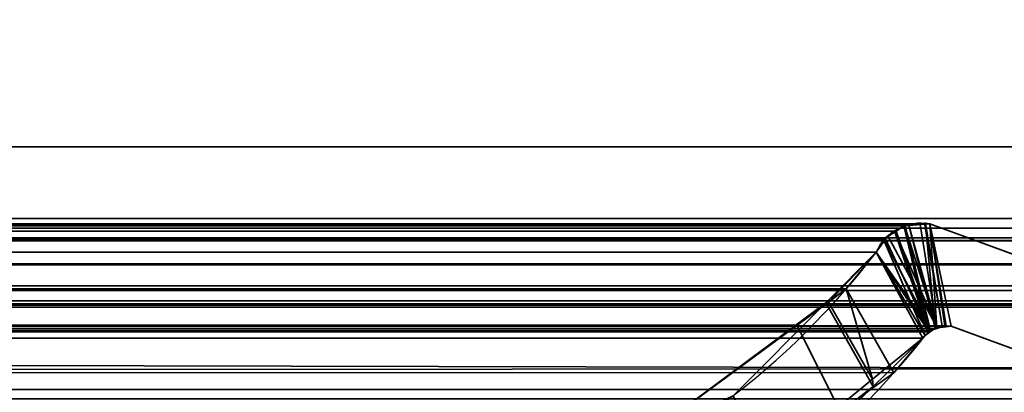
# Model space of a CAD drawing. Header units: millimetres. Extents: x -603 to 3703, y -115 to 193.
# Tile 303 of 656: x 400.71 to 409, y 0.58 to 3.72. Entities that reach past the tile are written whole.
import ezdxf

# ---------------------------------------------------------------- set-up
doc = ezdxf.new("R2010")
doc.units = ezdxf.units.MM
doc.layers.add('151', color=7, linetype='Continuous', true_color=0xffffff)

# ---------------------------------------------------------------- blocks, each defined once
blk = doc.blocks.new('UG_SURFACE_001')
at = {"layer": '151', "color": 252, "linetype": 'Continuous', "lineweight": 35}
for points in [[(603, -18, 2212.25), (603, 174.4, 2212.25), (-603, 174.4, 2212.25), (-603, -18, 2212.25)], [(-453, -18, 2062.2499), (-453, 174.4, 2062.2499), (453, 174.4, 2062.2499), (453, -18, 2062.2499)]]:
    blk.add_3dface(points, dxfattribs=at)
blk = doc.blocks.new('UG_SURFACE_009')
at = {"layer": '151', "color": 252, "linetype": 'Continuous', "lineweight": 35}
for points in [[(-414.5, -29.92, 2023.7501), (414.5, -29.92, 2023.7501), (414.5, 14.42, 2023.7501), (-414.5, 14.42, 2023.7501)], [(-413, -29.92, 2022.2499), (-413, 14.42, 2022.2499), (413, 14.42, 2022.2499), (413, -29.92, 2022.2499)]]:
    blk.add_3dface(points, dxfattribs=at)
blk = doc.blocks.new('UG_SURFACE_011')
at = {"layer": '151', "color": 252, "linetype": 'Continuous', "lineweight": 35}
for points in [[(-397, 4.0145, -7.75), (-412, 4.0145, -7.75), (-412, -24.9528, -7.75), (412, -24.9528, -7.75)], [(397, 4.0145, -8.75), (412, 4.0145, -8.75), (412, -24.9528, -8.75), (-412, -24.9528, -8.75)], [(397, 4.0145, -7.75), (-397, 4.0145, -7.75), (412, -24.9528, -7.75)], [(412, -24.9528, -7.75), (412, 4.0145, -7.75), (397, 4.0145, -7.75)]]:
    blk.add_3dface(points, dxfattribs=at)
blk = doc.blocks.new('UG_SURFACE_047')
at = {"layer": '151', "color": 7, "linetype": 'Continuous', "lineweight": 35}
for points in [[(412.175, 2.6459, 2021.425), (412.1284, 5.9608, 2021.3785), (-412.1284, 5.9608, 2021.3785), (-412.175, 2.6459, 2021.425)], [(-411.2049, 2.0412, 2020.4549), (-411.1224, 4.9715, 2020.3724), (411.1224, 4.9715, 2020.3724), (411.2049, 2.0412, 2020.4549)], [(412.1643, 0.7759, 2021.4143), (-412.175, 2.6459, 2021.425), (-412.1673, 0.3027, 2021.4171)], [(412.1643, 0.7759, 2021.4143), (412.175, 2.6459, 2021.425), (-412.175, 2.6459, 2021.425)], [(-411.2011, 1.9593, 2020.4511), (-411.2049, 2.0412, 2020.4549), (411.2049, 2.0412, 2020.4549)], [(-411.2011, 1.9593, 2020.4511), (411.2049, 2.0412, 2020.4549), (411.2011, 1.9593, 2020.4511)], [(-408.3734, 1.997, 2017.6234), (-410.2899, 1.295, 2019.5398), (410.2899, 1.295, 2019.5398), (408.3734, 1.997, 2017.6234)], [(408.2916, 1.9903, 2017.5416), (-408.2916, 1.9903, 2017.5416), (-408.3734, 1.997, 2017.6234), (408.3734, 1.997, 2017.6234)], [(408.1661, 1.9799, 2017.416), (-408.1661, 1.9799, 2017.416), (-408.2916, 1.9903, 2017.5416), (408.2916, 1.9903, 2017.5416)], [(408.1661, 1.9799, 2017.416), (408.2916, 1.9903, 2017.5416), (408.4318, 1.1141, 2017.6818), (408.3799, 1.0973, 2017.6299)], [(408.2916, 1.9903, 2017.5416), (408.3734, 1.997, 2017.6234), (408.5004, 1.1362, 2017.7505), (408.4318, 1.1141, 2017.6818)], [(408.3734, 1.997, 2017.6234), (408.5515, 1.1329, 2017.8015), (408.5031, 1.136, 2017.7531)], [(410.0084, 0.5991, 2019.2585), (408.5515, 1.1329, 2017.8015), (408.3734, 1.997, 2017.6234), (410.2899, 1.295, 2019.5398)], [(408.5031, 1.136, 2017.7531), (408.5004, 1.1362, 2017.7505), (408.3734, 1.997, 2017.6234)], [(411.2011, 1.9593, 2020.4511), (411.1882, 1.8784, 2020.4382), (-411.1882, 1.8784, 2020.4382), (-411.2011, 1.9593, 2020.4511)], [(-408.1552, 1.979, 2017.4053), (-408.1661, 1.9799, 2017.416), (408.1661, 1.9799, 2017.416)], [(-408.1552, 1.979, 2017.4053), (408.1661, 1.9799, 2017.416), (408.1552, 1.979, 2017.4053)], [(408.1552, 1.979, 2017.4053), (-408.0896, 1.9354, 2017.3397), (-408.1552, 1.979, 2017.4053)], [(408.1552, 1.979, 2017.4053), (408.0896, 1.9354, 2017.3397), (-408.0896, 1.9354, 2017.3397)], [(-407.9977, 1.8741, 2017.2477), (-408.0896, 1.9354, 2017.3397), (408.0896, 1.9354, 2017.3397)], [(-407.9977, 1.8741, 2017.2477), (408.0896, 1.9354, 2017.3397), (407.9977, 1.8741, 2017.2477)], [(407.9921, 1.8656, 2017.2422), (407.9977, 1.8741, 2017.2477), (408.0896, 1.9354, 2017.3397), (408.3799, 1.0973, 2017.6299)], [(408.3799, 1.0973, 2017.6299), (408.0896, 1.9354, 2017.3397), (408.1552, 1.979, 2017.4053), (408.1661, 1.9799, 2017.416)], [(-411.1882, 1.8784, 2020.4382), (411.1882, 1.8784, 2020.4382), (411.1792, 1.8545, 2020.4291)], [(411.1792, 1.8545, 2020.4291), (-411.18, 1.8536, 2020.4301), (-411.1882, 1.8784, 2020.4382)], [(-411.1357, 1.7194, 2020.3857), (-411.18, 1.8536, 2020.4301), (411.1792, 1.8545, 2020.4291)], [(-411.1357, 1.7194, 2020.3857), (411.1792, 1.8545, 2020.4291), (411.1052, 1.66, 2020.3552)], [(407.9977, 1.8741, 2017.2477), (-407.9921, 1.8656, 2017.2422), (-407.9977, 1.8741, 2017.2477)], [(407.9977, 1.8741, 2017.2477), (407.9921, 1.8656, 2017.2422), (-407.9921, 1.8656, 2017.2422)], [(407.9214, 1.7573, 2017.1714), (-407.9214, 1.7573, 2017.1714), (-407.9921, 1.8656, 2017.2422), (407.9921, 1.8656, 2017.2422)], [(408.3799, 1.0973, 2017.6299), (407.9214, 1.7573, 2017.1714), (407.9921, 1.8656, 2017.2422)], [(-407.9214, 1.7573, 2017.1714), (407.9214, 1.7573, 2017.1714), (407.6691, 1.4475, 2016.9191)], [(-407.6691, 1.4475, 2016.9191), (-407.9214, 1.7573, 2017.1714), (407.6691, 1.4475, 2016.9191)], [(408.3143, 1.0331, 2017.5643), (408.0694, 0.7409, 2017.3194), (407.6691, 1.4475, 2016.9191), (407.9214, 1.7573, 2017.1714)], [(407.9214, 1.7573, 2017.1714), (408.3799, 1.0973, 2017.6299), (408.3673, 1.085, 2017.6172)], [(408.3673, 1.085, 2017.6172), (408.3143, 1.0331, 2017.5643), (407.9214, 1.7573, 2017.1714)], [(-411.1357, 1.7194, 2020.3857), (411.1052, 1.66, 2020.3552), (411.0961, 1.6497, 2020.3462)], [(411.0961, 1.6497, 2020.3462), (-411.0914, 1.6556, 2020.3414), (-411.1357, 1.7194, 2020.3857)], [(-410.9856, 1.5029, 2020.2355), (-411.0914, 1.6556, 2020.3414), (411.0961, 1.6497, 2020.3462)], [(-410.9422, 1.4746, 2020.1921), (-410.9856, 1.5029, 2020.2355), (411.0961, 1.6497, 2020.3462)], [(411.0961, 1.6497, 2020.3462), (410.941, 1.4726, 2020.191), (-410.9422, 1.4746, 2020.1921)], [(-410.9422, 1.4746, 2020.1921), (410.9071, 1.4339, 2020.1571), (410.7471, 1.3465, 2019.9971)], [(-410.9422, 1.4746, 2020.1921), (410.941, 1.4726, 2020.191), (410.9071, 1.4339, 2020.1571)], [(410.7471, 1.3465, 2019.9971), (-410.7465, 1.3476, 2019.9964), (-410.9422, 1.4746, 2020.1921)], [(407.6691, 1.4475, 2016.9191), (407.2531, 1.1411, 2016.5031), (-407.2531, 1.1411, 2016.5031), (-407.6691, 1.4475, 2016.9191)], [(407.2531, 1.1411, 2016.5031), (407.6691, 1.4475, 2016.9191), (408.0694, 0.7409, 2017.3194), (407.618, 0.4178, 2016.8679)], [(-410.7465, 1.3476, 2019.9964), (410.7471, 1.3465, 2019.9971), (410.7048, 1.3234, 2019.9549)], [(-410.7153, 1.3273, 2019.9654), (-410.7465, 1.3476, 2019.9964), (410.7048, 1.3234, 2019.9549)], [(-410.7153, 1.3273, 2019.9654), (410.7048, 1.3234, 2019.9549), (410.529, 1.3114, 2019.779)], [(410.529, 1.3114, 2019.779), (-410.5288, 1.3132, 2019.7787), (-410.7153, 1.3273, 2019.9654)], [(-410.5288, 1.3132, 2019.7787), (410.529, 1.3114, 2019.779), (410.2899, 1.295, 2019.5398)], [(410.2899, 1.295, 2019.5398), (-410.2899, 1.295, 2019.5398), (-410.5288, 1.3132, 2019.7787)], [(408.5515, 1.1329, 2017.8015), (410.0084, 0.5991, 2019.2585), (-410.0084, 0.5991, 2019.2585), (-408.5515, 1.1329, 2017.8015)], [(-408.5515, 1.1329, 2017.8015), (-408.5037, 1.1273, 2017.7536), (408.5031, 1.136, 2017.7531)], [(408.5031, 1.136, 2017.7531), (408.5515, 1.1329, 2017.8015), (-408.5515, 1.1329, 2017.8015)], [(408.5004, 1.1362, 2017.7505), (-408.5037, 1.1273, 2017.7536), (-408.4307, 1.1188, 2017.6806)], [(408.5004, 1.1362, 2017.7505), (408.5031, 1.136, 2017.7531), (-408.5037, 1.1273, 2017.7536)], [(-408.4307, 1.1188, 2017.6806), (408.4318, 1.1141, 2017.6818), (408.5004, 1.1362, 2017.7505)], [(408.3799, 1.0973, 2017.6299), (-408.4307, 1.1188, 2017.6806), (-408.417, 1.1172, 2017.6671)], [(408.3799, 1.0973, 2017.6299), (408.4318, 1.1141, 2017.6818), (-408.4307, 1.1188, 2017.6806)], [(-408.417, 1.1172, 2017.6671), (408.3673, 1.085, 2017.6172), (408.3799, 1.0973, 2017.6299)], [(-408.417, 1.1172, 2017.6671), (-408.3681, 1.082, 2017.6182), (408.3673, 1.085, 2017.6172)], [(408.3673, 1.085, 2017.6172), (-408.3681, 1.082, 2017.6182), (-408.3325, 1.0564, 2017.5824)], [(-408.3325, 1.0564, 2017.5824), (408.3143, 1.0331, 2017.5643), (408.3673, 1.085, 2017.6172)], [(405.5958, -0.0797, 2014.8458), (-405.5958, -0.0797, 2014.8458), (-407.2531, 1.1411, 2016.5031), (407.2531, 1.1411, 2016.5031)], [(405.5958, -0.0797, 2014.8458), (407.2531, 1.1411, 2016.5031), (407.618, 0.4178, 2016.8679), (405.873, -0.8311, 2015.1231)], [(-408.3325, 1.0564, 2017.5824), (-408.3143, 1.0331, 2017.5643), (408.3143, 1.0331, 2017.5643)], [(-408.3143, 1.0331, 2017.5643), (-407.6002, 0.448, 2016.8502), (407.618, 0.4178, 2016.8679)], [(407.618, 0.4178, 2016.8679), (408.0694, 0.7409, 2017.3194), (-408.3143, 1.0331, 2017.5643)], [(408.0694, 0.7409, 2017.3194), (408.3143, 1.0331, 2017.5643), (-408.3143, 1.0331, 2017.5643)], [(-412.1673, 0.3027, 2021.4171), (412.1944, 0.3073, 2021.4443), (412.1643, 0.7759, 2021.4143)], [(-410.3616, 0.5215, 2019.6116), (410.0084, 0.5991, 2019.2585), (410.3616, 0.5215, 2019.6116)], [(-410.3616, 0.5215, 2019.6116), (-410.0084, 0.5991, 2019.2585), (410.0084, 0.5991, 2019.2585)]]:
    blk.add_3dface(points, dxfattribs=at)
blk = doc.blocks.new('UG_SURFACE_048')
at = {"layer": '151', "color": 7, "linetype": 'Continuous', "lineweight": 35}
for points in [[(408.3292, 2.003, -8.75), (408.1974, 1.9858, -8.75), (408.197, 1.9825, 2017.447)], [(408.197, 1.9825, 2017.447), (408.3356, 1.9939, 2017.5855), (408.3292, 2.003, -8.75)], [(408.3356, 1.9939, 2017.5855), (408.197, 1.9825, 2017.447), (408.417, 1.1172, 2017.6671)], [(408.1974, 1.9858, -8.75), (408.3292, 2.003, -8.75), (408.4763, 1.1339, -8.75), (408.4339, 1.1185, -8.75)], [(408.4763, 1.1339, -8.75), (408.3292, 2.003, -8.75), (408.3352, 2.0022, -8.75)], [(408.3356, 1.9939, 2017.5855), (408.3352, 2.0022, -8.75), (408.3292, 2.003, -8.75)], [(408.3352, 2.0022, -8.75), (408.3734, 1.997, -8.75), (408.5098, 1.1335, -8.75), (408.4763, 1.1339, -8.75)], [(408.3734, 1.997, -8.75), (408.3352, 2.0022, -8.75), (408.3356, 1.9939, 2017.5855)], [(408.3734, 1.997, 2017.6234), (408.3356, 1.9939, 2017.5855), (408.417, 1.1172, 2017.6671), (408.4324, 1.119, 2017.6826)], [(408.3356, 1.9939, 2017.5855), (408.3734, 1.997, 2017.6234), (408.3734, 1.997, -8.75)], [(408.3734, 1.997, -8.75), (408.5515, 1.1329, -8.75), (408.5098, 1.1335, -8.75)], [(408.3734, 1.997, -8.75), (410.2899, 1.295, -8.75), (410.0084, 0.5991, -8.75), (408.5515, 1.1329, -8.75)], [(410.2899, 1.295, 2019.5398), (408.3734, 1.997, 2017.6234), (408.5515, 1.1329, 2017.8015), (410.0084, 0.5991, 2019.2585)], [(408.4324, 1.119, 2017.6826), (408.5104, 1.1281, 2017.7603), (408.3734, 1.997, 2017.6234)], [(408.5104, 1.1281, 2017.7603), (408.5515, 1.1329, 2017.8015), (408.3734, 1.997, 2017.6234)], [(408.3734, 1.997, 2017.6234), (410.2899, 1.295, 2019.5398), (410.2899, 1.295, -8.75), (408.3734, 1.997, -8.75)], [(407.9977, 1.8741, 2017.2477), (408.0782, 1.9312, -8.75), (408.0192, 1.8956, -8.75)], [(407.9977, 1.8741, 2017.2477), (408.0776, 1.9273, 2017.3275), (408.0782, 1.9312, -8.75)], [(408.3661, 1.0806, 2017.616), (408.0776, 1.9273, 2017.3275), (407.9977, 1.8741, 2017.2477)], [(408.0192, 1.8956, -8.75), (408.0782, 1.9312, -8.75), (408.4339, 1.1185, -8.75)], [(408.1605, 1.9809, -8.75), (408.0782, 1.9312, -8.75), (408.0776, 1.9273, 2017.3275)], [(408.0776, 1.9273, 2017.3275), (408.1552, 1.979, 2017.4053), (408.1605, 1.9809, -8.75)], [(408.1552, 1.979, 2017.4053), (408.0776, 1.9273, 2017.3275), (408.3661, 1.0806, 2017.616)], [(408.0782, 1.9312, -8.75), (408.1605, 1.9809, -8.75), (408.4339, 1.1185, -8.75)], [(408.1552, 1.979, 2017.4053), (408.1974, 1.9858, -8.75), (408.1605, 1.9809, -8.75)], [(408.1552, 1.979, 2017.4053), (408.197, 1.9825, 2017.447), (408.1974, 1.9858, -8.75)], [(408.3661, 1.0806, 2017.616), (408.417, 1.1172, 2017.6671), (408.197, 1.9825, 2017.447), (408.1552, 1.979, 2017.4053)], [(408.4339, 1.1185, -8.75), (408.1605, 1.9809, -8.75), (408.1974, 1.9858, -8.75)], [(408.3325, 1.0564, 2017.5824), (407.987, 1.8578, 2017.2369), (407.9214, 1.7573, 2017.1714)], [(407.9214, 1.7573, 2017.1714), (407.987, 1.8578, 2017.2369), (407.9911, 1.8559, -8.75)], [(407.9214, 1.7573, -8.75), (407.9911, 1.8559, -8.75), (408.3853, 1.1008, -8.75)], [(407.9911, 1.8559, -8.75), (407.9214, 1.7573, -8.75), (407.9214, 1.7573, 2017.1714)], [(408.0192, 1.8956, -8.75), (407.9911, 1.8559, -8.75), (407.987, 1.8578, 2017.2369)], [(407.987, 1.8578, 2017.2369), (407.9977, 1.8741, 2017.2477), (408.0192, 1.8956, -8.75)], [(407.9977, 1.8741, 2017.2477), (407.987, 1.8578, 2017.2369), (408.3325, 1.0564, 2017.5824), (408.3661, 1.0806, 2017.616)], [(408.4339, 1.1185, -8.75), (408.3853, 1.1008, -8.75), (407.9911, 1.8559, -8.75), (408.0192, 1.8956, -8.75)], [(407.4979, 1.3318, -8.75), (407.9214, 1.7573, -8.75), (408.3143, 1.0331, -8.75), (407.8954, 0.6251, -8.75)], [(407.9214, 1.7573, -8.75), (407.4979, 1.3318, -8.75), (407.5188, 1.3368, 2016.7689)], [(407.5188, 1.3368, 2016.7689), (407.6691, 1.4475, 2016.9191), (407.9214, 1.7573, -8.75)], [(407.9214, 1.7573, 2017.1714), (407.6691, 1.4475, 2016.9191), (407.8908, 0.6861, 2017.1409), (408.3143, 1.0331, 2017.5643)], [(407.6691, 1.4475, 2016.9191), (407.9214, 1.7573, 2017.1714), (407.9214, 1.7573, -8.75)], [(407.9214, 1.7573, -8.75), (408.3853, 1.1008, -8.75), (408.3668, 1.0832, -8.75)], [(408.3668, 1.0832, -8.75), (408.3143, 1.0331, -8.75), (407.9214, 1.7573, -8.75)], [(408.3143, 1.0331, 2017.5643), (408.3325, 1.0564, 2017.5824), (407.9214, 1.7573, 2017.1714)], [(407.8908, 0.6861, 2017.1409), (407.6691, 1.4475, 2016.9191), (407.5188, 1.3368, 2016.7689)], [(407.5188, 1.3368, 2016.7689), (405.9502, 0.1813, 2015.2001), (406.2856, -0.6291, 2015.5356), (407.8908, 0.6861, 2017.1409)], [(405.9502, 0.1813, 2015.2001), (407.5188, 1.3368, 2016.7689), (407.4979, 1.3318, -8.75)], [(407.4979, 1.3318, -8.75), (406.7172, 0.5474, -8.75), (405.9502, 0.1813, 2015.2001)], [(407.8954, 0.6251, -8.75), (407.052, -0.1965, -8.75), (406.7172, 0.5474, -8.75), (407.4979, 1.3318, -8.75)], [(408.3325, 1.0564, 2017.5824), (408.3143, 1.0331, -8.75), (408.3668, 1.0832, -8.75)], [(408.3668, 1.0832, -8.75), (408.3661, 1.0806, 2017.616), (408.3325, 1.0564, 2017.5824)], [(408.417, 1.1172, 2017.6671), (408.3661, 1.0806, 2017.616), (408.3668, 1.0832, -8.75)], [(408.417, 1.1172, 2017.6671), (408.3668, 1.0832, -8.75), (408.3853, 1.1008, -8.75)], [(408.417, 1.1172, 2017.6671), (408.3853, 1.1008, -8.75), (408.4339, 1.1185, -8.75)], [(408.4339, 1.1185, -8.75), (408.4324, 1.119, 2017.6826), (408.417, 1.1172, 2017.6671)], [(408.4763, 1.1339, -8.75), (408.5104, 1.1281, 2017.7603), (408.4324, 1.119, 2017.6826)], [(408.4324, 1.119, 2017.6826), (408.4339, 1.1185, -8.75), (408.4763, 1.1339, -8.75)], [(408.4763, 1.1339, -8.75), (408.5098, 1.1335, -8.75), (408.5104, 1.1281, 2017.7603)], [(408.5104, 1.1281, 2017.7603), (408.5098, 1.1335, -8.75), (408.5515, 1.1329, -8.75)], [(408.5515, 1.1329, -8.75), (408.5515, 1.1329, 2017.8015), (408.5104, 1.1281, 2017.7603)], [(408.5515, 1.1329, -8.75), (410.0084, 0.5991, -8.75), (410.0084, 0.5991, 2019.2585), (408.5515, 1.1329, 2017.8015)], [(408.3143, 1.0331, -8.75), (408.3143, 1.0331, 2017.5643), (407.8908, 0.6861, 2017.1409)], [(407.8908, 0.6861, 2017.1409), (407.8954, 0.6251, -8.75), (408.3143, 1.0331, -8.75)], [(408.3325, 1.0564, 2017.5824), (408.3143, 1.0331, 2017.5643), (408.3143, 1.0331, -8.75)], [(407.8954, 0.6251, -8.75), (407.8908, 0.6861, 2017.1409), (406.2856, -0.6291, 2015.5356)], [(406.2856, -0.6291, 2015.5356), (407.052, -0.1965, -8.75), (407.8954, 0.6251, -8.75)]]:
    blk.add_3dface(points, dxfattribs=at)

msp = doc.modelspace()

# ---------------------------------------------------------------- linework, layer by layer
at = {"layer": '151', "linetype": 'Continuous', "lineweight": -3}
for p, q in [((412.175, 2.6459, 2021.425), (-412.175, 2.6459, 2021.425)), ((-411.2049, 2.0412, 2020.4549), (411.2049, 2.0412, 2020.4549)), ((-408.3734, 1.997, 2017.6234), (408.3734, 1.997, 2017.6234)), ((408.3734, 1.997, -8.75), (410.2899, 1.295, -8.75)), ((410.2899, 1.295, 2019.5399), (408.3734, 1.997, 2017.6234)), ((410.2899, 1.295, 2019.5399), (408.3734, 1.997, 2017.6234)), ((408.3734, 1.997, 2017.6234), (408.3734, 1.997, -8.75)), ((-411.1883, 1.8784, 2020.4383), (411.1883, 1.8784, 2020.4383)), ((-407.9214, 1.7573, 2017.1714), (407.9214, 1.7573, 2017.1714)), ((407.9214, 1.7573, 2017.1714), (407.9214, 1.7573, -8.75)), ((-410.2899, 1.295, 2019.5399), (410.2899, 1.295, 2019.5399)), ((408.5515, 1.1329, 2017.8015), (-408.5515, 1.1329, 2017.8015)), ((408.5515, 1.1329, 2017.8015), (410.0084, 0.5991, 2019.2584)), ((408.5515, 1.1329, -8.75), (410.0084, 0.5991, -8.75)), ((408.5515, 1.1329, 2017.8015), (410.0084, 0.5991, 2019.2584)), ((408.5515, 1.1329, -8.75), (408.5515, 1.1329, 2017.8015)), ((408.3143, 1.0331, 2017.5643), (-408.3143, 1.0331, 2017.5643)), ((408.3143, 1.0331, -8.75), (408.3143, 1.0331, 2017.5643)), ((410.0084, 0.5991, 2019.2584), (-410.0084, 0.5991, 2019.2584))]:
    msp.add_line(p, q, dxfattribs=at)
for points in [[(407.9214, 1.7573, 2017.1714), (407.9975, 1.9333, 2017.2475), (408.1851, 2.0331, 2017.4351), (408.3734, 1.997, 2017.6234)], [(407.9214, 1.7573, 2017.1714), (407.9975, 1.9333, 2017.2475), (408.1851, 2.0331, 2017.4351), (408.3734, 1.997, 2017.6234)], [(407.9214, 1.7573, -8.75), (407.9975, 1.9333, -8.75), (408.1851, 2.0331, -8.75), (408.3734, 1.997, -8.75)], [(401.6124, -0.7357, 2010.8624), (404.0145, -1.1357, 2013.2645), (406.4414, -0.1772, 2015.6914), (407.9214, 1.7573, 2017.1714)], [(401.6124, -0.7357, 2010.8624), (404.0145, -1.1357, 2013.2645), (406.4414, -0.1772, 2015.6914), (407.9214, 1.7573, 2017.1714)], [(401.6124, -0.7357, -8.75), (404.0145, -1.1357, -8.75), (406.4414, -0.1772, -8.75), (407.9214, 1.7573, -8.75)], [(408.3143, 1.0331, -8.75), (408.367, 1.1099, -8.75), (408.4598, 1.1489, -8.75), (408.5515, 1.1329, -8.75)], [(408.5515, 1.1329, 2017.8015), (408.4598, 1.1489, 2017.7098), (408.367, 1.1099, 2017.617), (408.3143, 1.0331, 2017.5643)], [(408.3143, 1.0331, 2017.5643), (408.367, 1.1099, 2017.617), (408.4598, 1.1489, 2017.7098), (408.5515, 1.1329, 2017.8015)], [(401.7144, -1.4582, -8.75), (404.2053, -1.9092, -8.75), (406.7426, -0.9513, -8.75), (408.3143, 1.0331, -8.75)], [(408.3143, 1.0331, 2017.5643), (406.7426, -0.9513, 2015.9926), (404.2053, -1.9092, 2013.4553), (401.7144, -1.4582, 2010.9644)], [(401.7144, -1.4582, 2010.9644), (404.2053, -1.9092, 2013.4553), (406.7426, -0.9513, 2015.9926), (408.3143, 1.0331, 2017.5643)]]:
    msp.add_open_spline(points, degree=3, dxfattribs=at)

# ---------------------------------------------------------------- block references
for name in ['UG_SURFACE_001', 'UG_SURFACE_011', 'UG_SURFACE_009', 'UG_SURFACE_047', 'UG_SURFACE_048']:
    msp.add_blockref(name, (0, 0), dxfattribs=at)

doc.saveas('drawing.dxf')
